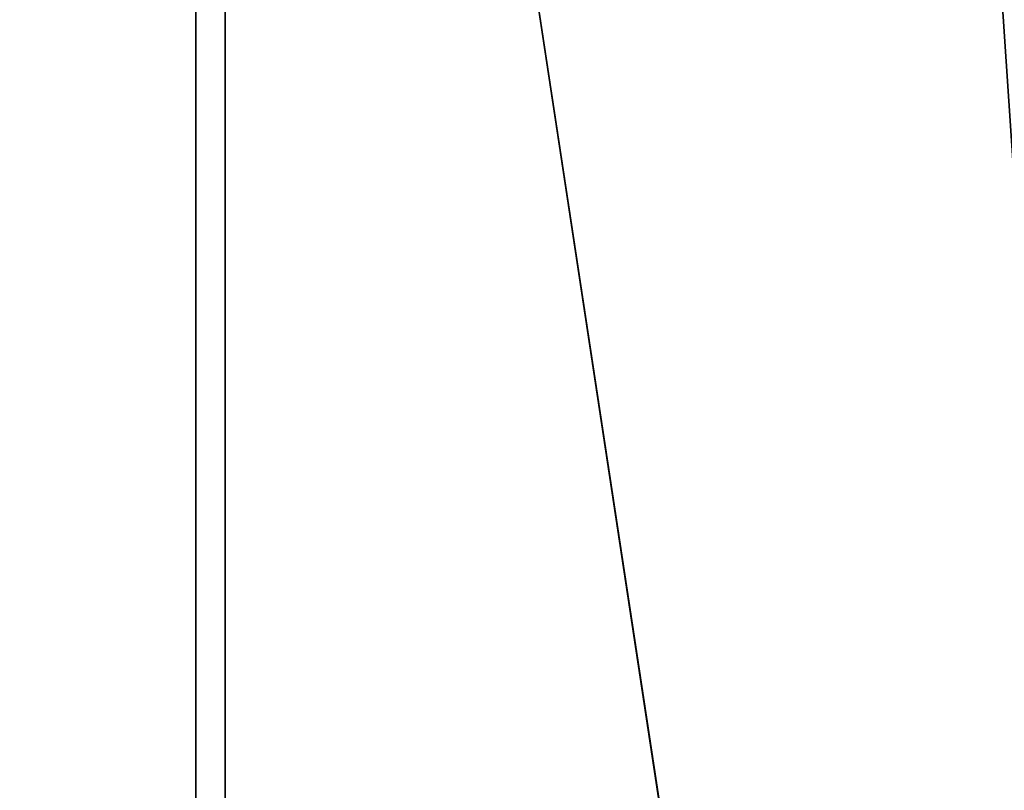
# Model space of a CAD drawing. Header units: millimetres. Extents: x -590 to 3690, y -120 to 127.
# Tile 873 of 903: x 3515.6 to 3522.29, y -3.31 to 1.92. Entities that reach past the tile are written whole.
import ezdxf

# ---------------------------------------------------------------- set-up
doc = ezdxf.new("R2010")
doc.units = ezdxf.units.MM
doc.layers.add('151', color=7, linetype='Continuous', true_color=0xffffff)

# ---------------------------------------------------------------- blocks, each defined once
blk = doc.blocks.new('UG_SURFACE_003')
at = {"layer": '151', "color": 252, "linetype": 'Continuous', "lineweight": 35}
for points in [[(3690.0001, -31.2, 2203.0001), (3690.0001, 108.2, 2203.0001), (2309.9999, 108.2, 2203.0001), (2309.9999, -31.2, 2203.0001)], [(2460, -31.2, 2053), (2460, 108.2, 2053), (3540, 108.2, 2053), (3540, -31.2, 2053)]]:
    blk.add_3dface(points, dxfattribs=at)
blk = doc.blocks.new('UG_SURFACE_170')
at = {"layer": '151', "color": 254, "linetype": 'Continuous', "lineweight": 35}
for points in [[(3524.75, -35, 2033.2501), (3524.75, 111.75, 2033.2501), (2475.25, 111.75, 2033.2501), (2475.25, -35, 2033.2501)], [(3524.75, 111.75, 2033.2501), (3524.75, -35, 2033.2501), (3517, 81, 2025.5001)], [(3517, 16, 2025.5001), (3517, 81, 2025.5001), (3524.75, -35, 2033.2501)], [(3517, 16, 2025.5001), (3517, -33, 2025.5001), (2483, -33, 2025.5001), (2483, 16, 2025.5001)], [(3524.75, -35, 2033.2501), (3519.0001, -35, 2027.4999), (3517, -33, 2025.5001), (3517, 16, 2025.5001)]]:
    blk.add_3dface(points, dxfattribs=at)
blk = doc.blocks.new('UG_SURFACE_173')
at = {"layer": '151', "color": 254, "linetype": 'Continuous', "lineweight": 35}
for points in [[(3517, 16, -7), (3524.75, 111.75, -7), (3524.75, -35, -7)], [(3517, 81, 2025.5001), (3524.75, -35, 2033.2501), (3524.75, 111.75, 2033.2501)], [(3524.75, -35, 2033.2501), (3517, 81, 2025.5001), (3517, 16, 2025.5001)], [(3524.75, -35, -7), (3519.0001, -35, -7), (3517, -33, -7), (3517, 16, -7)], [(3517, 16, 2025.5001), (3517, -33, 2025.5001), (3519.0001, -35, 2027.4999), (3524.75, -35, 2033.2501)], [(3517, 16, -7), (3517, -33, -7), (3517, -33, 2025.5001), (3517, 16, 2025.5001)]]:
    blk.add_3dface(points, dxfattribs=at)
blk = doc.blocks.new('UG_SURFACE_208')
at = {"layer": '151', "color": 14, "linetype": 'Continuous', "lineweight": 35}
for points in [[(3516.7999, -35, 2025.3), (3516.7999, 14, 2025.3), (2483.2001, 14, 2025.3), (2483.2001, -35, 2025.3)], [(3512.7499, 11.25, 2021.25), (3515.5001, 14, 2023.9999), (3516.7999, 14, 2025.3), (3516.7999, -35, 2025.3)], [(3516.7999, -35, 2025.3), (3512.7499, -47, 2021.25), (3512.7499, 11.25, 2021.25)]]:
    blk.add_3dface(points, dxfattribs=at)
blk = doc.blocks.new('UG_SURFACE_210')
at = {"layer": '151', "color": 14, "linetype": 'Continuous', "lineweight": 35}
for points in [[(3512.7499, 11.25, -7), (3515.5001, 14, -7), (3516.7999, 14, -7), (3516.7999, -35, -7)], [(3516.7999, -35, 2025.3), (3516.7999, 14, 2025.3), (3515.5001, 14, 2023.9999), (3512.7499, 11.25, 2021.25)], [(3516.7999, -35, -7), (3516.7999, 14, -7), (3516.7999, 14, 2025.3), (3516.7999, -35, 2025.3)], [(3516.7999, -35, -7), (3512.7499, -47, -7), (3512.7499, 11.25, -7)], [(3512.7499, 11.25, 2021.25), (3512.7499, -47, 2021.25), (3516.7999, -35, 2025.3)]]:
    blk.add_3dface(points, dxfattribs=at)

msp = doc.modelspace()

# ---------------------------------------------------------------- linework, layer by layer
at = {"layer": '151', "color": 252, "linetype": 'Continuous', "lineweight": -3, "true_color": 0x939598}
for p, q in [((3517, 16, -7), (3517, -33, -7)), ((3517, -33, 2025.5), (3517, 16, 2025.5)), ((3517, 16, 2025.5), (3517, -33, 2025.5)), ((3516.8, -35, -7), (3516.8, 14, -7)), ((3516.8, -35, 2025.3), (3516.8, 14, 2025.3)), ((3516.8, -35, 2025.3), (3516.8, 14, 2025.3))]:
    msp.add_line(p, q, dxfattribs=at)

# ---------------------------------------------------------------- block references
for name in ['UG_SURFACE_170', 'UG_SURFACE_173', 'UG_SURFACE_003', 'UG_SURFACE_208', 'UG_SURFACE_210']:
    msp.add_blockref(name, (0, 0), dxfattribs=at)

doc.saveas('drawing.dxf')
